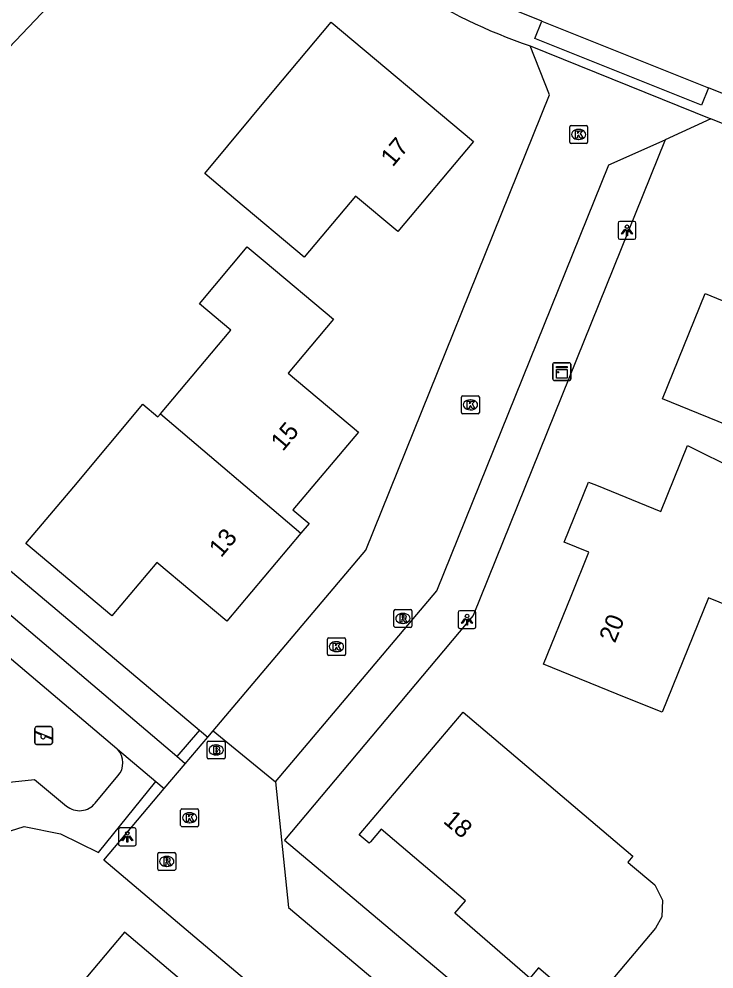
# Model space of a CAD drawing. Extents: x 157767 to 159171, y 387842 to 389425.
# Drawn here: x 158321.9 to 158360.8, y 388872.1 to 388925.3 of the extents above; entities that cross this region are included whole.
import ezdxf

# ---------------------------------------------------------------- set-up
doc = ezdxf.new("R2010")
doc.units = 0
for name, color, linetype in [('IMGEO_Brandkraan', 7, 'Continuous'), ('IMGEO_Groenvoorziening', 7, 'Continuous'), ('IMGEO_Hek', 7, 'Continuous'), ('IMGEO_Kast', 7, 'Continuous'), ('IMGEO_Kolk', 7, 'Continuous'), ('IMGEO_Lichtpunt', 7, 'Continuous'), ('IMGEO_Pand', 7, 'Continuous'), ('IMGEO_Pand_nummerreeks', 7, 'Continuous'), ('IMGEO_Rijbaan_lokaal_open', 7, 'Continuous'), ('IMGEO_Rioolput', 7, 'Continuous'), ('IMGEO_Speelvoorziening', 7, 'Continuous'), ('IMGEO_Voetpad_open', 7, 'Continuous')]:
    doc.layers.add(name, color=color, linetype=linetype)

msp = doc.modelspace()

# ---------------------------------------------------------------- linework, layer by layer
at = {"layer": 'IMGEO_Brandkraan'}
for p, q in [((158332.438, 388883.902), (158332.438, 388884.754)), ((158332.513, 388884.828), (158333.365, 388884.828)), ((158332.926, 388884.608), (158332.951, 388884.608)), ((158333.439, 388884.754), (158333.439, 388883.902)), ((158332.949, 388884.048), (158332.924, 388884.048)), ((158333.365, 388883.828), (158332.513, 388883.828))]:
    msp.add_line(p, q, dxfattribs=at)
for points in [[(158332.438, 388883.902), (158332.438, 388884.754)], [(158332.513, 388884.828), (158333.365, 388884.828)], [(158332.786, 388884.528), (158332.786, 388884.128), (158332.999, 388884.128)], [(158333.017, 388884.528), (158332.786, 388884.528)], [(158333.439, 388884.754), (158333.439, 388883.902)], [(158332.965, 388884.447), (158332.911, 388884.447), (158332.911, 388884.371)], [(158332.911, 388884.371), (158332.964, 388884.371)], [(158332.973, 388884.295), (158332.911, 388884.295), (158332.911, 388884.214)], [(158332.911, 388884.214), (158332.973, 388884.214)], [(158333.365, 388883.828), (158332.513, 388883.828)]]:
    msp.add_lwpolyline(points, dxfattribs=at)
for centre, radius, start, end in [((158332.515, 388884.752), 0.0765, 91.552, 178.448), ((158332.515, 388884.752), 0.0765, 91.552, 178.448), ((158333.021, 388884.383), 0.145, 59.4692, 91.5367), ((158333.046, 388884.43), 0.0922, 285.5137, 58.1501), ((158333.363, 388884.752), 0.0765, 1.552, 88.448), ((158333.363, 388884.752), 0.0765, 1.552, 88.448), ((158332.966, 388884.409), 0.0379, 267.8285, 90.9355), ((158332.974, 388884.254), 0.0404, 269.8759, 90.5077), ((158333.005, 388884.379), 0.251, 268.6676, 293.5347), ((158333.051, 388884.238), 0.105, 301.3115, 78.989), ((158332.515, 388883.904), 0.0765, 181.552, 268.448), ((158332.515, 388883.904), 0.0765, 181.552, 268.448), ((158333.363, 388883.904), 0.0765, 271.552, 358.448), ((158333.363, 388883.904), 0.0765, 271.552, 358.448)]:
    msp.add_arc(centre, radius, start, end, dxfattribs=at)
for centre, major_axis, ratio, start_param, end_param in [((158332.925, 388884.328), (-0.387, 0.002), 0.722429, 4.712389, 7.853982), ((158332.95, 388884.328), (-0.39, 0.002), 0.717154, 1.570796, 4.712389)]:
    msp.add_ellipse(centre, major_axis=major_axis, ratio=ratio, start_param=start_param, end_param=end_param, dxfattribs=at)
at = {"layer": 'IMGEO_Groenvoorziening'}
msp.add_lwpolyline([(158321.174, 388894.573), (158332.006, 388885.44)], dxfattribs=at)
at = {"layer": 'IMGEO_Hek'}
msp.add_lwpolyline([(158332.006, 388885.44), (158330.735, 388883.958)], dxfattribs=at)
at = {"layer": 'IMGEO_Kast'}
for p, q in [((158351.8, 388905.091), (158351.8, 388905.932)), ((158351.8, 388905.932), (158351.8, 388905.091)), ((158351.875, 388906.016), (158352.716, 388906.016)), ((158352.716, 388906.016), (158351.875, 388906.016)), ((158352.8, 388905.941), (158352.8, 388905.1)), ((158352.8, 388905.1), (158352.8, 388905.941)), ((158352.725, 388905.016), (158351.884, 388905.016)), ((158351.884, 388905.016), (158352.725, 388905.016))]:
    msp.add_line(p, q, dxfattribs=at)
for points in [[(158351.995, 388905.806), (158352.595, 388905.806), (158352.595, 388905.721), (158351.995, 388905.721), (158351.995, 388905.806)], [(158351.995, 388905.631), (158352.595, 388905.631), (158352.595, 388905.142), (158351.995, 388905.142), (158351.995, 388905.631)]]:
    msp.add_lwpolyline(points, dxfattribs=at)
msp.add_circle((158352.079, 388905.48), 0.0377, dxfattribs=at)
for centre, start, end in [((158351.878, 388905.938), 92.4484, 184.2845), ((158351.878, 388905.938), 92.4484, 184.2845), ((158352.722, 388905.938), 2.4484, 94.2845), ((158352.722, 388905.938), 2.4484, 94.2845), ((158351.878, 388905.094), 182.4484, 274.2845), ((158351.878, 388905.094), 182.4484, 274.2845), ((158352.722, 388905.094), 272.4484, 4.2845), ((158352.722, 388905.094), 272.4484, 4.2845)]:
    msp.add_arc(centre, 0.0779, start, end, dxfattribs=at)
at = {"layer": 'IMGEO_Kolk'}
for p, q in [((158352.743, 388918.37), (158352.743, 388919.222)), ((158352.818, 388919.296), (158353.67, 388919.296)), ((158353.231, 388919.076), (158353.256, 388919.076)), ((158353.744, 388919.222), (158353.744, 388918.37)), ((158353.67, 388918.296), (158352.818, 388918.296)), ((158353.254, 388918.516), (158353.229, 388918.516)), ((158346.681, 388903.23), (158346.681, 388904.082)), ((158346.756, 388904.156), (158347.608, 388904.156)), ((158347.169, 388903.936), (158347.194, 388903.936)), ((158347.682, 388904.082), (158347.682, 388903.23)), ((158347.608, 388903.156), (158346.756, 388903.156)), ((158347.192, 388903.376), (158347.167, 388903.376)), ((158339.177, 388889.688), (158339.177, 388890.54)), ((158339.252, 388890.614), (158340.104, 388890.614)), ((158339.665, 388890.394), (158339.69, 388890.394)), ((158340.178, 388890.54), (158340.178, 388889.688)), ((158339.688, 388889.834), (158339.663, 388889.834)), ((158340.104, 388889.614), (158339.252, 388889.614)), ((158330.949, 388880.106), (158330.949, 388880.958)), ((158331.024, 388881.032), (158331.876, 388881.032)), ((158331.437, 388880.812), (158331.462, 388880.812)), ((158331.95, 388880.958), (158331.95, 388880.106)), ((158331.46, 388880.252), (158331.435, 388880.252)), ((158331.876, 388880.032), (158331.024, 388880.032))]:
    msp.add_line(p, q, dxfattribs=at)
for points in [[(158352.743, 388918.37), (158352.743, 388919.222)], [(158352.818, 388919.296), (158353.67, 388919.296)], [(158353.744, 388919.222), (158353.744, 388918.37)], [(158353.064, 388918.996), (158353.187, 388918.996), (158353.187, 388918.845), (158353.317, 388918.996), (158353.481, 388918.996), (158353.335, 388918.845), (158353.488, 388918.596), (158353.336, 388918.596), (158353.251, 388918.76), (158353.187, 388918.693), (158353.187, 388918.596), (158353.064, 388918.596), (158353.064, 388918.996)], [(158353.67, 388918.296), (158352.818, 388918.296)], [(158346.681, 388903.23), (158346.681, 388904.082)], [(158346.756, 388904.156), (158347.608, 388904.156)], [(158347.002, 388903.856), (158347.125, 388903.856), (158347.125, 388903.705), (158347.255, 388903.856), (158347.419, 388903.856), (158347.273, 388903.705), (158347.426, 388903.456), (158347.274, 388903.456), (158347.189, 388903.62), (158347.125, 388903.553), (158347.125, 388903.456), (158347.002, 388903.456), (158347.002, 388903.856)], [(158347.682, 388904.082), (158347.682, 388903.23)], [(158347.608, 388903.156), (158346.756, 388903.156)], [(158339.177, 388889.688), (158339.177, 388890.54)], [(158339.252, 388890.614), (158340.104, 388890.614)], [(158340.178, 388890.54), (158340.178, 388889.688)], [(158339.498, 388890.314), (158339.621, 388890.314), (158339.621, 388890.163), (158339.751, 388890.314), (158339.915, 388890.314), (158339.769, 388890.163), (158339.922, 388889.914), (158339.77, 388889.914), (158339.685, 388890.078), (158339.621, 388890.011), (158339.621, 388889.914), (158339.498, 388889.914), (158339.498, 388890.314)], [(158340.104, 388889.614), (158339.252, 388889.614)], [(158330.949, 388880.106), (158330.949, 388880.958)], [(158331.024, 388881.032), (158331.876, 388881.032)], [(158331.95, 388880.958), (158331.95, 388880.106)], [(158331.27, 388880.732), (158331.393, 388880.732), (158331.393, 388880.581), (158331.523, 388880.732), (158331.687, 388880.732), (158331.541, 388880.581), (158331.694, 388880.332), (158331.542, 388880.332), (158331.457, 388880.496), (158331.393, 388880.429), (158331.393, 388880.332), (158331.27, 388880.332), (158331.27, 388880.732)], [(158331.876, 388880.032), (158331.024, 388880.032)]]:
    msp.add_lwpolyline(points, dxfattribs=at)
for centre, start, end in [((158352.82, 388919.22), 91.552, 178.448), ((158352.82, 388919.22), 91.552, 178.448), ((158353.668, 388919.22), 1.552, 88.448), ((158353.668, 388919.22), 1.552, 88.448), ((158352.82, 388918.372), 181.552, 268.448), ((158352.82, 388918.372), 181.552, 268.448), ((158353.668, 388918.372), 271.552, 358.448), ((158353.668, 388918.372), 271.552, 358.448), ((158346.758, 388904.08), 91.552, 178.448), ((158346.758, 388904.08), 91.552, 178.448), ((158347.606, 388904.08), 1.552, 88.448), ((158347.606, 388904.08), 1.552, 88.448), ((158346.758, 388903.232), 181.552, 268.448), ((158346.758, 388903.232), 181.552, 268.448), ((158347.606, 388903.232), 271.552, 358.448), ((158347.606, 388903.232), 271.552, 358.448), ((158339.254, 388890.538), 91.552, 178.448), ((158339.254, 388890.538), 91.552, 178.448), ((158340.102, 388890.538), 1.552, 88.448), ((158340.102, 388890.538), 1.552, 88.448), ((158339.254, 388889.69), 181.552, 268.448), ((158339.254, 388889.69), 181.552, 268.448), ((158340.102, 388889.69), 271.552, 358.448), ((158340.102, 388889.69), 271.552, 358.448), ((158331.026, 388880.956), 91.552, 178.448), ((158331.026, 388880.956), 91.552, 178.448), ((158331.874, 388880.956), 1.552, 88.448), ((158331.874, 388880.956), 1.552, 88.448), ((158331.026, 388880.108), 181.552, 268.448), ((158331.026, 388880.108), 181.552, 268.448), ((158331.874, 388880.108), 271.552, 358.448), ((158331.874, 388880.108), 271.552, 358.448)]:
    msp.add_arc(centre, 0.0765, start, end, dxfattribs=at)
for centre, major_axis, ratio, start_param, end_param in [((158353.23, 388918.796), (-0.387, 0.002), 0.722429, 4.712389, 7.853982), ((158353.255, 388918.796), (-0.39, 0.002), 0.717154, 1.570796, 4.712389), ((158347.168, 388903.656), (-0.387, 0.002), 0.722429, 4.712389, 7.853982), ((158347.193, 388903.656), (-0.39, 0.002), 0.717154, 1.570796, 4.712389), ((158339.664, 388890.114), (-0.387, 0.002), 0.722429, 4.712389, 7.853982), ((158339.689, 388890.114), (-0.39, 0.002), 0.717154, 1.570796, 4.712389), ((158331.436, 388880.532), (-0.387, 0.002), 0.722429, 4.712389, 7.853982), ((158331.461, 388880.532), (-0.39, 0.002), 0.717154, 1.570796, 4.712389)]:
    msp.add_ellipse(centre, major_axis=major_axis, ratio=ratio, start_param=start_param, end_param=end_param, dxfattribs=at)
at = {"layer": 'IMGEO_Lichtpunt'}
for p, q in [((158355.451, 388913.831), (158355.451, 388913.024)), ((158355.451, 388913.831), (158355.451, 388913.024)), ((158356.353, 388913.926), (158355.545, 388913.926)), ((158356.353, 388913.926), (158355.545, 388913.926)), ((158356.447, 388913.024), (158356.447, 388913.831)), ((158356.447, 388913.024), (158356.447, 388913.831)), ((158355.545, 388912.93), (158356.353, 388912.93)), ((158355.545, 388912.93), (158356.353, 388912.93)), ((158346.495, 388892.033), (158346.495, 388891.226)), ((158346.495, 388892.033), (158346.495, 388891.226)), ((158347.397, 388892.128), (158346.589, 388892.128)), ((158347.397, 388892.128), (158346.589, 388892.128)), ((158347.491, 388891.226), (158347.491, 388892.033)), ((158347.491, 388891.226), (158347.491, 388892.033)), ((158346.589, 388891.132), (158347.397, 388891.132)), ((158346.589, 388891.132), (158347.397, 388891.132)), ((158327.465, 388879.866), (158327.465, 388879.059)), ((158327.465, 388879.866), (158327.465, 388879.059)), ((158328.367, 388879.961), (158327.559, 388879.961)), ((158328.367, 388879.961), (158327.559, 388879.961)), ((158328.461, 388879.059), (158328.461, 388879.866)), ((158328.461, 388879.059), (158328.461, 388879.866)), ((158327.559, 388878.965), (158328.367, 388878.965)), ((158327.559, 388878.965), (158328.367, 388878.965))]:
    msp.add_line(p, q, dxfattribs=at)
for points in [[(158355.825, 388913.495), (158355.864, 388913.467), (158355.676, 388913.205), (158355.638, 388913.232), (158355.825, 388913.495)], [(158355.927, 388913.447), (158355.974, 388913.447), (158355.974, 388913.125), (158355.927, 388913.125), (158355.927, 388913.447)], [(158356.037, 388913.467), (158356.075, 388913.494), (158356.262, 388913.232), (158356.223, 388913.204), (158356.037, 388913.467)], [(158346.869, 388891.697), (158346.908, 388891.669), (158346.72, 388891.407), (158346.682, 388891.434), (158346.869, 388891.697)], [(158346.971, 388891.649), (158347.018, 388891.649), (158347.018, 388891.327), (158346.971, 388891.327), (158346.971, 388891.649)], [(158347.081, 388891.669), (158347.119, 388891.696), (158347.306, 388891.434), (158347.267, 388891.406), (158347.081, 388891.669)], [(158327.839, 388879.53), (158327.878, 388879.502), (158327.69, 388879.24), (158327.652, 388879.267), (158327.839, 388879.53)], [(158327.941, 388879.482), (158327.988, 388879.482), (158327.988, 388879.16), (158327.941, 388879.16), (158327.941, 388879.482)], [(158328.051, 388879.502), (158328.089, 388879.529), (158328.276, 388879.267), (158328.237, 388879.239), (158328.051, 388879.502)]]:
    msp.add_lwpolyline(points, dxfattribs=at)
for centre in [(158355.95, 388913.629), (158346.994, 388891.831), (158327.964, 388879.664)]:
    msp.add_circle(centre, 0.0994, dxfattribs=at)
for centre, start, end in [((158355.545, 388913.831), 90, 180), ((158355.545, 388913.831), 90, 180), ((158356.353, 388913.831), 0, 90), ((158356.353, 388913.831), 0, 90), ((158355.545, 388913.024), 180, 270), ((158355.545, 388913.024), 180, 270), ((158356.353, 388913.024), 270, 0), ((158356.353, 388913.024), 270, 360), ((158346.589, 388892.033), 90, 180), ((158346.589, 388892.033), 90, 180), ((158347.397, 388892.033), 0, 90), ((158347.397, 388892.033), 0, 90), ((158346.589, 388891.226), 180, 270), ((158346.589, 388891.226), 180, 270), ((158347.397, 388891.226), 270, 0), ((158347.397, 388891.226), 270, 360), ((158327.559, 388879.866), 90, 180), ((158327.559, 388879.866), 90, 180), ((158328.367, 388879.866), 0, 90), ((158328.367, 388879.866), 0, 90), ((158327.559, 388879.059), 180, 270), ((158327.559, 388879.059), 180, 270), ((158328.367, 388879.059), 270, 0), ((158328.367, 388879.059), 270, 360)]:
    msp.add_arc(centre, 0.0946, start, end, dxfattribs=at)
at = {"layer": 'IMGEO_Pand'}
for points in [[(158316.419, 388927.264), (158318.301, 388929.248), (158315.073, 388932.776), (158314.525, 388933.375), (158314.963, 388933.775), (158310.437, 388938.721), (158311.955, 388940.11), (158315.643, 388943.485), (158318.956, 388939.864), (158318.622, 388939.557), (158319.802, 388938.267), (158322.657, 388940.88), (158328.723, 388934.249), (158325.035, 388930.874), (158324.297, 388930.198), (158326.06, 388928.652), (158320.964, 388923.279), (158316.419, 388927.264)], [(158339.386, 388925.087), (158347.349, 388918.404), (158343.114, 388913.359), (158340.746, 388915.346), (158337.875, 388911.925), (158334.045, 388915.139), (158332.302, 388916.602), (158336.172, 388921.257), (158339.386, 388925.087)], [(158362.121, 388900), (158362.899, 388901.981), (158362.566, 388902.116), (158357.932, 388903.995), (158360.322, 388909.887), (158363.1, 388908.761), (158365.436, 388914.524), (158371.81, 388911.94), (158369.932, 388907.307), (158368.278, 388903.228), (158369.687, 388902.657), (158369.024, 388901.021), (158376.816, 388897.862), (158375.11, 388893.652), (158368.587, 388896.84)], [(158329.815, 388903.144), (158333.761, 388907.835), (158331.997, 388909.319), (158334.683, 388912.513), (158335.685, 388911.67), (158339.512, 388908.452), (158336.977, 388905.437), (158340.906, 388902.133), (158337.239, 388897.771), (158338.144, 388897.01), (158337.687, 388896.466)], [(158337.687, 388896.466), (158333.538, 388891.533), (158329.615, 388894.832), (158327.094, 388891.834), (158322.277, 388895.885), (158324.956, 388899.07), (158328.837, 388903.686), (158329.677, 388902.98), (158329.815, 388903.144)], [(158329.815, 388903.144), (158337.687, 388896.466)], [(158368.587, 388896.84), (158366.06, 388890.609), (158363.599, 388891.607), (158360.515, 388892.857), (158357.914, 388886.444), (158355.909, 388887.257), (158351.275, 388889.135), (158352.818, 388892.941), (158353.817, 388895.405), (158352.436, 388895.965), (158353.8, 388899.33), (158354.245, 388899.15), (158357.846, 388897.689), (158359.342, 388901.378), (158362.121, 388900)], [(158350.582, 388883.208), (158356.285, 388878.38), (158356.001, 388878.045), (158356.151, 388877.918), (158357.509, 388876.768), (158357.933, 388875.92), (158357.899, 388874.982), (158357.541, 388874.341), (158354.946, 388871.277), (158354.313, 388870.762), (158353.408, 388870.517), (158352.58, 388870.773), (158350.987, 388872.122), (158350.505, 388871.553), (158346.31, 388875.191), (158346.899, 388875.887), (158342.173, 388879.888), (158341.585, 388879.194), (158341.509, 388879.104), (158340.954, 388879.574), (158346.766, 388886.439), (158350.582, 388883.208)]]:
    msp.add_lwpolyline(points, dxfattribs=at)
at = {"layer": 'IMGEO_Rijbaan_lokaal_open'}
for points in [[(158351.172, 388925.14), (158349.641, 388925.751), (158346.474, 388927.17)], [(158351.172, 388925.14), (158360.516, 388921.412)], [(158332.761, 388885.399), (158341.323, 388895.526), (158351.618, 388921.021), (158350.531, 388923.759)], [(158350.531, 388923.759), (158360.644, 388919.668)], [(158386.308, 388911.076), (158360.516, 388921.412)], [(158360.644, 388919.668), (158358.095, 388918.489)], [(158336.262, 388882.544), (158345.294, 388893.248), (158354.928, 388917.09), (158358.095, 388918.489)], [(158331.206, 388883.559), (158332.467, 388885.051)], [(158332.467, 388885.051), (158332.761, 388885.399)], [(158332.761, 388885.399), (158336.262, 388882.544)], [(158330.026, 388882.163), (158331.206, 388883.559)], [(158336.262, 388882.544), (158336.992, 388875.515), (158378.406, 388840.652)], [(158337.444, 388869.038), (158326.645, 388878.163), (158330.026, 388882.163)]]:
    msp.add_lwpolyline(points, dxfattribs=at)
at = {"layer": 'IMGEO_Rioolput'}
for p, q in [((158342.897, 388891.27), (158342.897, 388892.122)), ((158342.972, 388892.196), (158343.824, 388892.196)), ((158343.385, 388891.976), (158343.41, 388891.976)), ((158343.898, 388892.122), (158343.898, 388891.27)), ((158343.408, 388891.416), (158343.383, 388891.416)), ((158343.824, 388891.196), (158342.972, 388891.196)), ((158329.669, 388877.66), (158329.669, 388878.512)), ((158329.744, 388878.586), (158330.596, 388878.586)), ((158330.157, 388878.366), (158330.182, 388878.366)), ((158330.67, 388878.512), (158330.67, 388877.66)), ((158330.596, 388877.586), (158329.744, 388877.586)), ((158330.18, 388877.806), (158330.155, 388877.806))]:
    msp.add_line(p, q, dxfattribs=at)
for points in [[(158342.897, 388891.27), (158342.897, 388892.122)], [(158342.972, 388892.196), (158343.824, 388892.196)], [(158343.898, 388892.122), (158343.898, 388891.27)], [(158343.486, 388891.894), (158343.234, 388891.896), (158343.234, 388891.496)], [(158343.234, 388891.496), (158343.358, 388891.496), (158343.358, 388891.658), (158343.369, 388891.658)], [(158343.412, 388891.815), (158343.358, 388891.815), (158343.358, 388891.734)], [(158343.358, 388891.734), (158343.41, 388891.734)], [(158343.416, 388891.629), (158343.487, 388891.496), (158343.627, 388891.496), (158343.562, 388891.622)], [(158343.824, 388891.196), (158342.972, 388891.196)], [(158329.669, 388877.66), (158329.669, 388878.512)], [(158329.744, 388878.586), (158330.596, 388878.586)], [(158330.258, 388878.284), (158330.006, 388878.286), (158330.006, 388877.886)], [(158330.184, 388878.205), (158330.13, 388878.205), (158330.13, 388878.124)], [(158330.13, 388878.124), (158330.182, 388878.124)], [(158330.67, 388878.512), (158330.67, 388877.66)], [(158330.596, 388877.586), (158329.744, 388877.586)], [(158330.006, 388877.886), (158330.13, 388877.886), (158330.13, 388878.048), (158330.141, 388878.048)], [(158330.188, 388878.019), (158330.259, 388877.886), (158330.399, 388877.886), (158330.334, 388878.012)]]:
    msp.add_lwpolyline(points, dxfattribs=at)
for centre, radius, start, end in [((158342.974, 388892.12), 0.0765, 91.552, 178.448), ((158342.974, 388892.12), 0.0765, 91.552, 178.448), ((158343.822, 388892.12), 0.0765, 1.552, 88.448), ((158343.822, 388892.12), 0.0765, 1.552, 88.448), ((158343.368, 388891.605), 0.0533, 26.0293, 88.6989), ((158343.394, 388891.923), 0.19, 274.7715, 282.9687), ((158343.418, 388891.719), 0.0964, 77.0061, 93.1865), ((158343.432, 388891.776), 0.0378, 276.6634, 79.6772), ((158343.485, 388891.784), 0.109, 350.3612, 89.416), ((158343.483, 388891.784), 0.112, 277.5842, 350.9817), ((158343.467, 388891.569), 0.108, 29.5134, 73.7905), ((158342.974, 388891.272), 0.0765, 181.552, 268.448), ((158342.974, 388891.272), 0.0765, 181.552, 268.448), ((158343.822, 388891.272), 0.0765, 271.552, 358.448), ((158343.822, 388891.272), 0.0765, 271.552, 358.448), ((158329.746, 388878.51), 0.0765, 91.552, 178.448), ((158329.746, 388878.51), 0.0765, 91.552, 178.448), ((158330.166, 388878.313), 0.19, 274.7715, 282.9687), ((158330.19, 388878.109), 0.0964, 77.0061, 93.1865), ((158330.204, 388878.166), 0.0378, 276.6634, 79.6772), ((158330.257, 388878.174), 0.109, 350.3612, 89.416), ((158330.255, 388878.174), 0.112, 277.5842, 350.9817), ((158330.594, 388878.51), 0.0765, 1.552, 88.448), ((158330.594, 388878.51), 0.0765, 1.552, 88.448), ((158329.746, 388877.662), 0.0765, 181.552, 268.448), ((158329.746, 388877.662), 0.0765, 181.552, 268.448), ((158330.14, 388877.995), 0.0533, 26.0293, 88.6989), ((158330.239, 388877.959), 0.108, 29.5134, 73.7905), ((158330.594, 388877.662), 0.0765, 271.552, 358.448), ((158330.594, 388877.662), 0.0765, 271.552, 358.448)]:
    msp.add_arc(centre, radius, start, end, dxfattribs=at)
for centre, major_axis, ratio, start_param, end_param in [((158343.384, 388891.696), (-0.387, 0.002), 0.722429, 4.712389, 7.853982), ((158343.409, 388891.696), (-0.39, 0.002), 0.717154, 1.570796, 4.712389), ((158330.156, 388878.086), (-0.387, 0.002), 0.722429, 4.712389, 7.853982), ((158330.181, 388878.086), (-0.39, 0.002), 0.717154, 1.570796, 4.712389)]:
    msp.add_ellipse(centre, major_axis=major_axis, ratio=ratio, start_param=start_param, end_param=end_param, dxfattribs=at)
at = {"layer": 'IMGEO_Speelvoorziening'}
for p, q in [((158322.876, 388885.637), (158323.666, 388885.637)), ((158323.666, 388885.637), (158322.876, 388885.637)), ((158322.776, 388884.737), (158322.776, 388885.537)), ((158322.776, 388885.537), (158322.776, 388884.737)), ((158323.159, 388885.165), (158322.82, 388885.302)), ((158322.845, 388885.362), (158323.721, 388885.009)), ((158323.697, 388884.949), (158323.357, 388885.086)), ((158323.766, 388885.537), (158323.766, 388884.737)), ((158323.766, 388884.737), (158323.766, 388885.537)), ((158323.666, 388884.637), (158322.876, 388884.637)), ((158322.876, 388884.637), (158323.666, 388884.637))]:
    msp.add_line(p, q, dxfattribs=at)
for centre, radius, start, end in [((158322.876, 388885.537), 0.1, 90, 180), ((158322.876, 388885.537), 0.1, 90, 180), ((158323.666, 388885.537), 0.1, 0, 90), ((158323.666, 388885.537), 0.1, 360, 90), ((158322.833, 388885.332), 0.0327, 68.078, 248.078), ((158323.238, 388885.075), 0.12, 130.9928, 5.1632), ((158322.876, 388884.737), 0.1, 180, 270), ((158322.876, 388884.737), 0.1, 180, 270), ((158323.666, 388884.737), 0.1, 270, 0), ((158323.666, 388884.737), 0.1, 270, 0), ((158323.709, 388884.979), 0.0327, 248.078, 68.078)]:
    msp.add_arc(centre, radius, start, end, dxfattribs=at)
at = {"layer": 'IMGEO_Voetpad_open'}
for points in [[(158360.516, 388921.412), (158360.131, 388920.446), (158350.787, 388924.174), (158351.172, 388925.14)], [(158469.478, 388863.669), (158460.644, 388870.19), (158437.126, 388887.55), (158432.881, 388890.304), (158425.397, 388893.675), (158360.644, 388919.668)], [(158358.095, 388918.489), (158347.339, 388891.858), (158336.759, 388879.281), (158348.603, 388869.307), (158359.688, 388859.921), (158380.059, 388842.72)], [(158317.697, 388892.602), (158318.994, 388891.503), (158327.374, 388884.406), (158327.414, 388884.366)], [(158330.735, 388883.958), (158320.179, 388892.903)], [(158332.006, 388885.44), (158330.735, 388883.958)], [(158332.006, 388885.44), (158332.467, 388885.051)], [(158327.414, 388884.366), (158329.549, 388882.567)], [(158331.206, 388883.559), (158330.735, 388883.958)], [(158318.755, 388881.345), (158319.571, 388882.341), (158322.761, 388882.67), (158324.559, 388881.185)], [(158319.866, 388879.324), (158322.182, 388880.036), (158324.223, 388879.628), (158326.355, 388878.586), (158329.549, 388882.567)], [(158326.166, 388881.351), (158327.427, 388882.872)], [(158329.549, 388882.567), (158330.026, 388882.163)], [(158330.34, 388865.344), (158333.6, 388869.214), (158327.798, 388874.119), (158324.557, 388870.254), (158330.34, 388865.344)]]:
    msp.add_lwpolyline(points, dxfattribs=at)
for centre, radius, start, end in [((158360.781, 388953.866), 31.804, 223.8679, 251.1991), ((158326.628, 388883.612), 1.089, 317.2063, 43.7908), ((158325.28, 388882.071), 1.142, 230.8745, 320.9207)]:
    msp.add_arc(centre, radius, start, end, dxfattribs=at)

# ---------------------------------------------------------------- texts
at = {"layer": 'IMGEO_Pand_nummerreeks'}
for s, rotation, p in [('17', 49.9884, (158342.828, 388916.939)), ('15', 49.9473, (158336.671, 388901.011)), ('13', 49.9338, (158333.21, 388895.059)), ('20', 67.9299, (158355.276, 388890.274)), ('18', 319.7497, (158345.606, 388880.284))]:
    msp.add_text(s, height=1, rotation=rotation, dxfattribs=at).set_placement(p)

doc.saveas('drawing.dxf')
